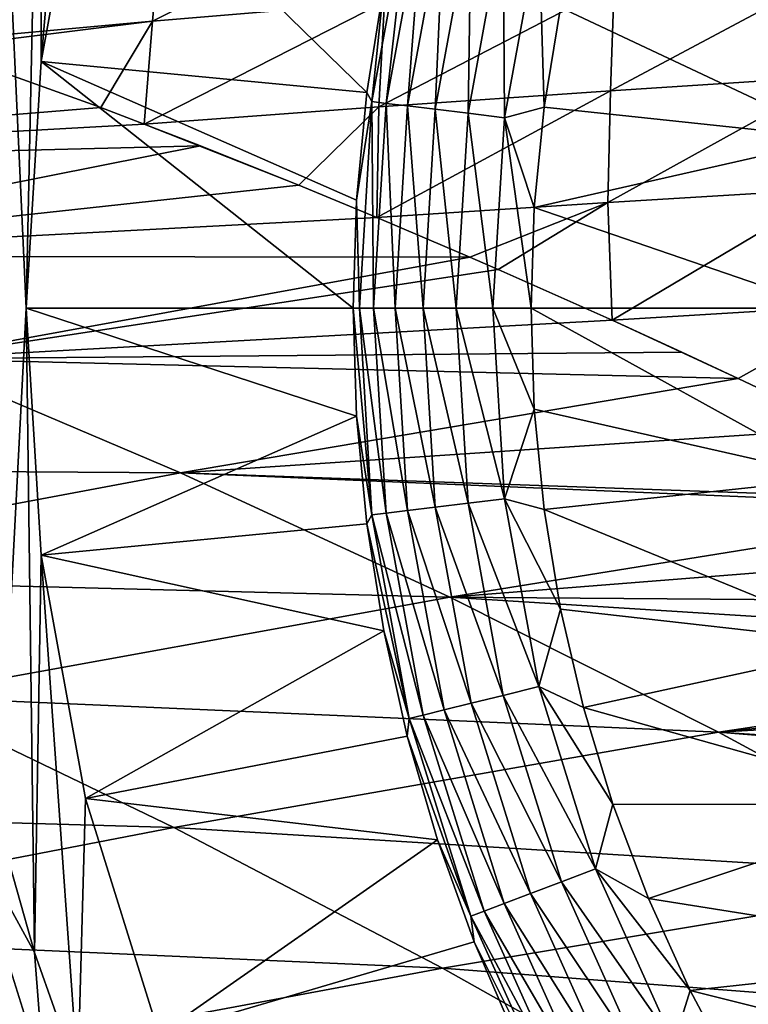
# Model space of a CAD drawing. Header units: metres. Extents: x -90 to 304, y -90 to 74.
# Tile 417 of 570: x 228.46 to 232.56, y 28.39 to 33.92. Entities that reach past the tile are written whole.
import ezdxf

# ---------------------------------------------------------------- set-up
doc = ezdxf.new("R2010")
doc.units = ezdxf.units.M
doc.layers.add('solid_21662050_350', color=7, linetype='CONTINUOUS')

msp = doc.modelspace()

# ---------------------------------------------------------------- linework, layer by layer
at = {"layer": 'solid_21662050_350'}
for points in [[(228.583847, 33.686195, 8.134833), (228.577332, 35.903278, 8.134833), (228.829941, 36.606438, 8.134833)], [(228.834167, 35.052132, 8.134833), (228.583847, 33.686195, 8.134833), (228.829941, 36.606438, 8.134833)], [(228.5, 32.299999, 8.134833), (228.367325, 35.188633, 8.134833), (228.577332, 35.903278, 8.134833)], [(228.583847, 33.686195, 8.134833), (228.5, 32.299999, 8.134833), (228.577332, 35.903278, 8.134833)], [(228.5, 32.299999, 8.134833), (228.345901, 29.385458, 8.134833), (228.367325, 35.188633, 8.134833)], [(230.413208, 33.511093, -26.917501), (228.583847, 33.686195, 8.134833), (228.834167, 35.052132, 8.134833)], [(230.508179, 34.110664, -26.917501), (230.413208, 33.511093, -26.917501), (228.834167, 35.052132, 8.134833)], [(230.546371, 34.578876, 144.681107), (229.208801, 33.912998, 147.279755), (230.512787, 34.021282, 147.461273)], [(230.546371, 34.578876, 144.681107), (229.258606, 34.461746, 144.519043), (229.208801, 33.912998, 147.279755)], [(230.651459, 34.604206, -27.131203), (230.441879, 33.460564, -27.131203), (230.508179, 34.110664, -26.917501)], [(230.521255, 33.450928, -27.332626), (230.441879, 33.460564, -27.131203), (230.651459, 34.604206, -27.131203)], [(230.729095, 34.585075, -27.332626), (230.521255, 33.450928, -27.332626), (230.651459, 34.604206, -27.131203)], [(230.64183, 33.436287, -27.512096), (230.521255, 33.450928, -27.332626), (230.729095, 34.585075, -27.332626)], [(230.847031, 34.556007, -27.512096), (230.64183, 33.436287, -27.512096), (230.729095, 34.585075, -27.332626)], [(230.797958, 33.417332, -27.661184), (230.64183, 33.436287, -27.512096), (230.847031, 34.556007, -27.512096)], [(230.999725, 34.518368, -27.661184), (230.797958, 33.417332, -27.661184), (230.847031, 34.556007, -27.512096)], [(230.9823, 33.394947, -27.77289), (230.797958, 33.417332, -27.661184), (230.999725, 34.518368, -27.661184)], [(231.180038, 34.473927, -27.77289), (230.9823, 33.394947, -27.77289), (230.999725, 34.518368, -27.661184)], [(229.258606, 34.461746, 144.519043), (227.895798, 33.792503, 147.06842), (229.208801, 33.912998, 147.279755)], [(229.258606, 34.461746, 144.519043), (227.962158, 34.330994, 144.331009), (227.895798, 33.792503, 147.06842)], [(231.186218, 33.370186, -27.841965), (230.9823, 33.394947, -27.77289), (231.180038, 34.473927, -27.77289)], [(231.379471, 34.42477, -27.841965), (231.186218, 33.370186, -27.841965), (231.180038, 34.473927, -27.77289)], [(231.379471, 34.42477, -27.841965), (231.409653, 33.430065, -27.865166), (231.186218, 33.370186, -27.841965)], [(231.379471, 34.42477, -27.841965), (231.501968, 33.989548, -27.865166), (231.409653, 33.430065, -27.865166)], [(231.501968, 33.989548, -27.865166), (233.259583, 34.188576, -27.865166), (233.065201, 33.253185, -27.865166)], [(233.064392, 34.205765, 147.724152), (231.781891, 33.521755, 150.443832), (233.049225, 33.603889, 150.565582)], [(233.064392, 34.205765, 147.724152), (231.80307, 34.118172, 147.611481), (231.781891, 33.521755, 150.443832)], [(231.80307, 34.118172, 147.611481), (230.481598, 33.432076, 150.280121), (231.781891, 33.521755, 150.443832)], [(231.80307, 34.118172, 147.611481), (230.512787, 34.021282, 147.461273), (230.481598, 33.432076, 150.280121)], [(230.441879, 33.460564, -27.131203), (230.413208, 33.511093, -26.917501), (230.508179, 34.110664, -26.917501)], [(230.512787, 34.021282, 147.461273), (229.162186, 33.334789, 150.069229), (230.481598, 33.432076, 150.280121)], [(230.512787, 34.021282, 147.461273), (229.208801, 33.912998, 147.279755), (229.162186, 33.334789, 150.069229)], [(231.409653, 33.430065, -27.865166), (231.501968, 33.989548, -27.865166), (233.065201, 33.253185, -27.865166)], [(229.208801, 33.912998, 147.279755), (227.895798, 33.792503, 147.06842), (227.98941, 33.760483, 147.290909)], [(229.208801, 33.912998, 147.279755), (227.98941, 33.760483, 147.290909), (228.918716, 33.426765, 149.494019)], [(229.208801, 33.912998, 147.279755), (228.918716, 33.426765, 149.494019), (229.162186, 33.334789, 150.069229)], [(224.862762, 33.097019, 148.423386), (228.918716, 33.426765, 149.494019), (227.98941, 33.760483, 147.290909)], [(230.337021, 32.299999, -26.917501), (228.5, 32.299999, 8.134833), (228.583847, 33.686195, 8.134833)], [(230.356079, 32.906742, -26.917501), (230.337021, 32.299999, -26.917501), (228.583847, 33.686195, 8.134833)], [(230.413208, 33.511093, -26.917501), (230.356079, 32.906742, -26.917501), (228.583847, 33.686195, 8.134833)], [(233.049225, 33.603889, 150.565582), (231.7668, 32.894939, 153.307159), (233.034897, 32.971451, 153.436401)], [(233.049225, 33.603889, 150.565582), (231.781891, 33.521755, 150.443832), (231.7668, 32.894939, 153.307159)], [(230.441879, 33.460564, -27.131203), (230.356079, 32.906742, -26.917501), (230.413208, 33.511093, -26.917501)], [(231.781891, 33.521755, 150.443832), (230.469131, 32.809986, 153.146957), (231.7668, 32.894939, 153.307159)], [(231.781891, 33.521755, 150.443832), (230.481598, 33.432076, 150.280121), (230.469131, 32.809986, 153.146957)], [(230.441879, 33.460564, -27.131203), (230.371689, 32.299999, -27.131203), (230.356079, 32.906742, -26.917501)], [(230.45163, 32.299999, -27.332626), (230.371689, 32.299999, -27.131203), (230.441879, 33.460564, -27.131203)], [(230.521255, 33.450928, -27.332626), (230.45163, 32.299999, -27.332626), (230.441879, 33.460564, -27.131203)], [(224.862762, 33.097019, 148.423386), (229.162186, 33.334789, 150.069229), (228.918716, 33.426765, 149.494019)], [(230.481598, 33.432076, 150.280121), (229.162186, 33.334789, 150.069229), (230.030762, 32.991089, 152.118942)], [(230.481598, 33.432076, 150.280121), (230.030762, 32.991089, 152.118942), (230.469131, 32.809986, 153.146957)], [(230.57309, 32.299999, -27.512096), (230.45163, 32.299999, -27.332626), (230.521255, 33.450928, -27.332626)], [(230.64183, 33.436287, -27.512096), (230.57309, 32.299999, -27.512096), (230.521255, 33.450928, -27.332626)], [(230.730377, 32.299999, -27.661184), (230.57309, 32.299999, -27.512096), (230.64183, 33.436287, -27.512096)], [(230.797958, 33.417332, -27.661184), (230.730377, 32.299999, -27.661184), (230.64183, 33.436287, -27.512096)], [(230.916077, 32.299999, -27.77289), (230.730377, 32.299999, -27.661184), (230.797958, 33.417332, -27.661184)], [(230.9823, 33.394947, -27.77289), (230.916077, 32.299999, -27.77289), (230.797958, 33.417332, -27.661184)], [(231.186218, 33.370186, -27.841965), (231.409653, 33.430065, -27.865166), (231.354141, 32.865788, -27.865166)], [(231.354141, 32.865788, -27.865166), (231.409653, 33.430065, -27.865166), (233.065201, 33.253185, -27.865166)], [(231.121475, 32.299999, -27.841965), (230.916077, 32.299999, -27.77289), (230.9823, 33.394947, -27.77289)], [(231.186218, 33.370186, -27.841965), (231.121475, 32.299999, -27.841965), (230.9823, 33.394947, -27.77289)], [(231.186218, 33.370186, -27.841965), (231.335648, 32.299999, -27.865166), (231.121475, 32.299999, -27.841965)], [(231.186218, 33.370186, -27.841965), (231.354141, 32.865788, -27.865166), (231.335648, 32.299999, -27.865166)], [(224.862762, 33.097019, 148.423386), (229.479141, 33.212086, 150.817947), (229.162186, 33.334789, 150.069229)], [(229.162186, 33.334789, 150.069229), (229.479141, 33.212086, 150.817947), (230.030762, 32.991089, 152.118942)], [(231.354141, 32.865788, -27.865166), (233.065201, 33.253185, -27.865166), (233, 32.299999, -27.865166)], [(224.862762, 33.097019, 148.423386), (226.357391, 32.591881, 151.963257), (229.479141, 33.212086, 150.817947)], [(226.357391, 32.591881, 151.963257), (230.030762, 32.991089, 152.118942), (229.479141, 33.212086, 150.817947)], [(226.357391, 32.591881, 151.963257), (230.469131, 32.809986, 153.146957), (230.030762, 32.991089, 152.118942)], [(233.034897, 32.971451, 153.436401), (231.7668, 32.894939, 153.307159), (231.791443, 32.23241, 156.242905)], [(233.034897, 32.971451, 153.436401), (231.791443, 32.23241, 156.242905), (233.240738, 32.321918, 156.35434)], [(230.371689, 32.299999, -27.131203), (230.337021, 32.299999, -26.917501), (230.356079, 32.906742, -26.917501)], [(231.7668, 32.894939, 153.307159), (230.469131, 32.809986, 153.146957), (230.99115, 32.587456, 154.369614)], [(231.7668, 32.894939, 153.307159), (230.99115, 32.587456, 154.369614), (231.151917, 32.517296, 154.746704)], [(231.7668, 32.894939, 153.307159), (231.151917, 32.517296, 154.746704), (231.791443, 32.23241, 156.242905)], [(231.354141, 32.865788, -27.865166), (233, 32.299999, -27.865166), (231.335648, 32.299999, -27.865166)], [(226.357391, 32.591881, 151.963257), (230.99115, 32.587456, 154.369614), (230.469131, 32.809986, 153.146957)], [(226.357391, 32.591881, 151.963257), (227.859222, 32.015354, 155.498154), (230.99115, 32.587456, 154.369614)], [(227.859222, 32.015354, 155.498154), (231.151917, 32.517296, 154.746704), (230.99115, 32.587456, 154.369614)], [(227.859222, 32.015354, 155.498154), (231.791443, 32.23241, 156.242905), (231.151917, 32.517296, 154.746704)], [(228.5, 32.299999, 8.134833), (228.547318, 28.681807, 8.134833), (228.345901, 29.385458, 8.134833)], [(228.583847, 30.913803, 8.134833), (228.547318, 28.681807, 8.134833), (228.5, 32.299999, 8.134833)], [(230.356079, 31.693256, -26.917501), (228.583847, 30.913803, 8.134833), (228.5, 32.299999, 8.134833)], [(230.356079, 31.693256, -26.917501), (228.5, 32.299999, 8.134833), (230.337021, 32.299999, -26.917501)], [(230.441879, 31.139435, -27.131203), (230.356079, 31.693256, -26.917501), (230.337021, 32.299999, -26.917501)], [(230.441879, 31.139435, -27.131203), (230.337021, 32.299999, -26.917501), (230.371689, 32.299999, -27.131203)], [(230.521255, 31.149071, -27.332626), (230.371689, 32.299999, -27.131203), (230.45163, 32.299999, -27.332626)], [(230.521255, 31.149071, -27.332626), (230.441879, 31.139435, -27.131203), (230.371689, 32.299999, -27.131203)], [(230.64183, 31.163712, -27.512096), (230.45163, 32.299999, -27.332626), (230.57309, 32.299999, -27.512096)], [(230.64183, 31.163712, -27.512096), (230.521255, 31.149071, -27.332626), (230.45163, 32.299999, -27.332626)], [(230.797958, 31.182671, -27.661184), (230.57309, 32.299999, -27.512096), (230.730377, 32.299999, -27.661184)], [(230.797958, 31.182671, -27.661184), (230.64183, 31.163712, -27.512096), (230.57309, 32.299999, -27.512096)], [(230.9823, 31.205053, -27.77289), (230.730377, 32.299999, -27.661184), (230.916077, 32.299999, -27.77289)], [(230.9823, 31.205053, -27.77289), (230.797958, 31.182671, -27.661184), (230.730377, 32.299999, -27.661184)], [(231.186218, 31.229813, -27.841965), (230.916077, 32.299999, -27.77289), (231.121475, 32.299999, -27.841965)], [(231.186218, 31.229813, -27.841965), (230.9823, 31.205053, -27.77289), (230.916077, 32.299999, -27.77289)], [(231.121475, 32.299999, -27.841965), (231.335648, 32.299999, -27.865166), (231.354141, 31.734211, -27.865166)], [(231.186218, 31.229813, -27.841965), (231.121475, 32.299999, -27.841965), (231.354141, 31.734211, -27.865166)], [(233.065201, 31.346815, -27.865166), (231.335648, 32.299999, -27.865166), (233, 32.299999, -27.865166)], [(233.065201, 31.346815, -27.865166), (231.354141, 31.734211, -27.865166), (231.335648, 32.299999, -27.865166)], [(233.240738, 32.321918, 156.35434), (231.791443, 32.23241, 156.242905), (232.499908, 31.905853, 157.895996)], [(233.240738, 32.321918, 156.35434), (232.499908, 31.905853, 157.895996), (233.092651, 31.623938, 159.275955)], [(227.859222, 32.015354, 155.498154), (232.181854, 32.05397, 157.153915), (231.791443, 32.23241, 156.242905)], [(231.791443, 32.23241, 156.242905), (232.181854, 32.05397, 157.153915), (232.499908, 31.905853, 157.895996)], [(227.859222, 32.015354, 155.498154), (232.499908, 31.905853, 157.895996), (232.181854, 32.05397, 157.153915)], [(227.859222, 32.015354, 155.498154), (224.745438, 31.406462, 156.612488), (229.367493, 31.376673, 159.033463)], [(227.859222, 32.015354, 155.498154), (229.367493, 31.376673, 159.033463), (232.499908, 31.905853, 157.895996)], [(229.367493, 31.376673, 159.033463), (233.092651, 31.623938, 159.275955), (232.499908, 31.905853, 157.895996)], [(230.356079, 31.693256, -26.917501), (230.413208, 31.088907, -26.917501), (228.583847, 30.913803, 8.134833)], [(230.441879, 31.139435, -27.131203), (230.413208, 31.088907, -26.917501), (230.356079, 31.693256, -26.917501)], [(231.186218, 31.229813, -27.841965), (231.354141, 31.734211, -27.865166), (231.409653, 31.169935, -27.865166)], [(233.065201, 31.346815, -27.865166), (231.409653, 31.169935, -27.865166), (231.354141, 31.734211, -27.865166)], [(229.367493, 31.376673, 159.033463), (233.924591, 31.214811, 161.207596), (233.092651, 31.623938, 159.275955)], [(224.745438, 31.406462, 156.612488), (226.26944, 30.795679, 160.197952), (229.367493, 31.376673, 159.033463)], [(229.367493, 31.376673, 159.033463), (226.26944, 30.795679, 160.197952), (230.878891, 30.677896, 162.56163)], [(229.367493, 31.376673, 159.033463), (233.995911, 31.179075, 161.372528), (233.924591, 31.214811, 161.207596)], [(229.367493, 31.376673, 159.033463), (230.878891, 30.677896, 162.56163), (233.995911, 31.179075, 161.372528)], [(233.065201, 31.346815, -27.865166), (233.259583, 30.411425, -27.865166), (231.409653, 31.169935, -27.865166)], [(230.9823, 31.205053, -27.77289), (231.180038, 30.126074, -27.77289), (230.797958, 31.182671, -27.661184)], [(231.186218, 31.229813, -27.841965), (231.379471, 30.175232, -27.841965), (230.9823, 31.205053, -27.77289)], [(231.379471, 30.175232, -27.841965), (231.180038, 30.126074, -27.77289), (230.9823, 31.205053, -27.77289)], [(231.186218, 31.229813, -27.841965), (231.409653, 31.169935, -27.865166), (231.501968, 30.610453, -27.865166)], [(231.186218, 31.229813, -27.841965), (231.501968, 30.610453, -27.865166), (231.379471, 30.175232, -27.841965)], [(230.441879, 31.139435, -27.131203), (230.651459, 29.995792, -27.131203), (230.413208, 31.088907, -26.917501)], [(230.521255, 31.149071, -27.332626), (230.729095, 30.014925, -27.332626), (230.441879, 31.139435, -27.131203)], [(230.729095, 30.014925, -27.332626), (230.651459, 29.995792, -27.131203), (230.441879, 31.139435, -27.131203)], [(230.64183, 31.163712, -27.512096), (230.847031, 30.043995, -27.512096), (230.521255, 31.149071, -27.332626)], [(230.847031, 30.043995, -27.512096), (230.729095, 30.014925, -27.332626), (230.521255, 31.149071, -27.332626)], [(230.797958, 31.182671, -27.661184), (230.999725, 30.081633, -27.661184), (230.64183, 31.163712, -27.512096)], [(230.999725, 30.081633, -27.661184), (230.847031, 30.043995, -27.512096), (230.64183, 31.163712, -27.512096)], [(231.180038, 30.126074, -27.77289), (230.999725, 30.081633, -27.661184), (230.797958, 31.182671, -27.661184)], [(230.878891, 30.677896, 162.56163), (234.429993, 30.957804, 162.379837), (233.995911, 31.179075, 161.372528)], [(233.259583, 30.411425, -27.865166), (231.501968, 30.610453, -27.865166), (231.409653, 31.169935, -27.865166)], [(230.413208, 31.088907, -26.917501), (230.508179, 30.489338, -26.917501), (228.583847, 30.913803, 8.134833)], [(230.651459, 29.995792, -27.131203), (230.508179, 30.489338, -26.917501), (230.413208, 31.088907, -26.917501)], [(228.583847, 30.913803, 8.134833), (228.789795, 27.993256, 8.134833), (228.547318, 28.681807, 8.134833)], [(228.583847, 30.913803, 8.134833), (228.834167, 29.547869, 8.134833), (228.789795, 27.993256, 8.134833)], [(230.508179, 30.489338, -26.917501), (228.834167, 29.547869, 8.134833), (228.583847, 30.913803, 8.134833)], [(230.878891, 30.677896, 162.56163), (235.029617, 30.644875, 163.764664), (234.429993, 30.957804, 162.379837)], [(226.26944, 30.795679, 160.197952), (227.80159, 30.119324, 163.790222), (230.878891, 30.677896, 162.56163)], [(230.878891, 30.677896, 162.56163), (227.80159, 30.119324, 163.790222), (232.389572, 29.919502, 166.072281)], [(230.878891, 30.677896, 162.56163), (235.510101, 30.385983, 164.874313), (235.029617, 30.644875, 163.764664)], [(230.878891, 30.677896, 162.56163), (232.389572, 29.919502, 166.072281), (235.510101, 30.385983, 164.874313)], [(231.379471, 30.175232, -27.841965), (231.501968, 30.610453, -27.865166), (231.630661, 30.05829, -27.865166)], [(233.259583, 30.411425, -27.865166), (231.630661, 30.05829, -27.865166), (231.501968, 30.610453, -27.865166)], [(230.508179, 30.489338, -26.917501), (230.640594, 29.896914, -26.917501), (228.834167, 29.547869, 8.134833)], [(230.651459, 29.995792, -27.131203), (230.640594, 29.896914, -26.917501), (230.508179, 30.489338, -26.917501)], [(233.259583, 30.411425, -27.865166), (233.579514, 29.511204, -27.865166), (231.630661, 30.05829, -27.865166)], [(232.389572, 29.919502, 166.072281), (235.74884, 30.255314, 165.422913), (235.510101, 30.385983, 164.874313)], [(232.389572, 29.919502, 166.072281), (235.98317, 30.12533, 165.961456), (235.74884, 30.255314, 165.422913)], [(231.379471, 30.175232, -27.841965), (231.698441, 29.151634, -27.841965), (231.180038, 30.126074, -27.77289)], [(231.379471, 30.175232, -27.841965), (231.630661, 30.05829, -27.865166), (231.795227, 29.515635, -27.865166)], [(231.379471, 30.175232, -27.841965), (231.795227, 29.515635, -27.865166), (231.698441, 29.151634, -27.841965)], [(227.80159, 30.119324, 163.790222), (224.738113, 29.514339, 164.999756), (229.328903, 29.38327, 167.358124)], [(227.80159, 30.119324, 163.790222), (229.328903, 29.38327, 167.358124), (232.389572, 29.919502, 166.072281)], [(230.999725, 30.081633, -27.661184), (231.332748, 29.012945, -27.661184), (230.847031, 30.043995, -27.512096)], [(231.180038, 30.126074, -27.77289), (231.506378, 29.078796, -27.77289), (230.999725, 30.081633, -27.661184)], [(231.506378, 29.078796, -27.77289), (231.332748, 29.012945, -27.661184), (230.999725, 30.081633, -27.661184)], [(231.698441, 29.151634, -27.841965), (231.506378, 29.078796, -27.77289), (231.180038, 30.126074, -27.77289)], [(232.389572, 29.919502, 166.072281), (236.851273, 29.63102, 167.953354), (235.98317, 30.12533, 165.961456)], [(230.847031, 30.043995, -27.512096), (231.185684, 28.957174, -27.512096), (230.729095, 30.014925, -27.332626)], [(231.332748, 29.012945, -27.661184), (231.185684, 28.957174, -27.512096), (230.847031, 30.043995, -27.512096)], [(233.579514, 29.511204, -27.865166), (231.795227, 29.515635, -27.865166), (231.630661, 30.05829, -27.865166)], [(230.651459, 29.995792, -27.131203), (230.99736, 28.885752, -27.131203), (230.640594, 29.896914, -26.917501)], [(230.729095, 30.014925, -27.332626), (231.072113, 28.914101, -27.332626), (230.651459, 29.995792, -27.131203)], [(231.072113, 28.914101, -27.332626), (230.99736, 28.885752, -27.131203), (230.651459, 29.995792, -27.131203)], [(231.185684, 28.957174, -27.512096), (231.072113, 28.914101, -27.332626), (230.729095, 30.014925, -27.332626)], [(232.389572, 29.919502, 166.072281), (229.328903, 29.38327, 167.358124), (233.895706, 29.104031, 169.554962)], [(232.389572, 29.919502, 166.072281), (236.99472, 29.547588, 168.282089), (236.851273, 29.63102, 167.953354)], [(232.389572, 29.919502, 166.072281), (233.895706, 29.104031, 169.554962), (236.99472, 29.547588, 168.282089)], [(230.640594, 29.896914, -26.917501), (230.809952, 29.313974, -26.917501), (228.834167, 29.547869, 8.134833)], [(230.99736, 28.885752, -27.131203), (230.809952, 29.313974, -26.917501), (230.640594, 29.896914, -26.917501)], [(228.834167, 29.547869, 8.134833), (229.247314, 28.222059, 8.134833), (228.789795, 27.993256, 8.134833)], [(230.809952, 29.313974, -26.917501), (229.247314, 28.222059, 8.134833), (228.834167, 29.547869, 8.134833)], [(224.738113, 29.514339, 164.999756), (226.281982, 28.795689, 168.624405), (229.328903, 29.38327, 167.358124)], [(231.698441, 29.151634, -27.841965), (231.795227, 29.515635, -27.865166), (231.994904, 28.984966, -27.865166)], [(233.579514, 29.511204, -27.865166), (231.994904, 28.984966, -27.865166), (231.795227, 29.515635, -27.865166)], [(233.579514, 29.511204, -27.865166), (234.019073, 28.662905, -27.865166), (231.994904, 28.984966, -27.865166)], [(229.328903, 29.38327, 167.358124), (226.281982, 28.795689, 168.624405), (230.838501, 28.594345, 170.869919)], [(228.159668, 29.386925, 8.151209), (228.345901, 29.385458, 8.134833), (228.547318, 28.681807, 8.134833)], [(228.601547, 27.980825, 8.151209), (228.159668, 29.386925, 8.151209), (228.547318, 28.681807, 8.134833)], [(228.427414, 27.916508, 8.204169), (228.159668, 29.386925, 8.151209), (228.601547, 27.980825, 8.151209)], [(229.328903, 29.38327, 167.358124), (230.838501, 28.594345, 170.869919), (233.895706, 29.104031, 169.554962)], [(230.809952, 29.313974, -26.917501), (231.015579, 28.742819, -26.917501), (229.247314, 28.222059, 8.134833)], [(230.99736, 28.885752, -27.131203), (231.015579, 28.742819, -26.917501), (230.809952, 29.313974, -26.917501)], [(231.698441, 29.151634, -27.841965), (232.138458, 28.173946, -27.841965), (231.506378, 29.078796, -27.77289)], [(231.698441, 29.151634, -27.841965), (231.994904, 28.984966, -27.865166), (232.228882, 28.468464, -27.865166)], [(231.698441, 29.151634, -27.841965), (232.228882, 28.468464, -27.865166), (232.138458, 28.173946, -27.841965)], [(233.895706, 29.104031, 169.554962), (230.838501, 28.594345, 170.869919), (235.393646, 28.241667, 172.998947)], [(231.506378, 29.078796, -27.77289), (231.956589, 28.078489, -27.77289), (231.332748, 29.012945, -27.661184)], [(232.138458, 28.173946, -27.841965), (231.956589, 28.078489, -27.77289), (231.506378, 29.078796, -27.77289)], [(231.332748, 29.012945, -27.661184), (231.79216, 27.992189, -27.661184), (231.185684, 28.957174, -27.512096)], [(231.956589, 28.078489, -27.77289), (231.79216, 27.992189, -27.661184), (231.332748, 29.012945, -27.661184)], [(234.019073, 28.662905, -27.865166), (232.228882, 28.468464, -27.865166), (231.994904, 28.984966, -27.865166)], [(231.185684, 28.957174, -27.512096), (231.652893, 27.9191, -27.512096), (231.072113, 28.914101, -27.332626)], [(231.79216, 27.992189, -27.661184), (231.652893, 27.9191, -27.512096), (231.185684, 28.957174, -27.512096)], [(231.072113, 28.914101, -27.332626), (231.545334, 27.862652, -27.332626), (230.99736, 28.885752, -27.131203)], [(230.99736, 28.885752, -27.131203), (231.474548, 27.825497, -27.131203), (231.015579, 28.742819, -26.917501)], [(231.545334, 27.862652, -27.332626), (231.474548, 27.825497, -27.131203), (230.99736, 28.885752, -27.131203)], [(231.652893, 27.9191, -27.512096), (231.545334, 27.862652, -27.332626), (231.072113, 28.914101, -27.332626)], [(226.281982, 28.795689, 168.624405), (227.795197, 28.026539, 172.162613), (230.838501, 28.594345, 170.869919)], [(231.015579, 28.742819, -26.917501), (231.256668, 28.185701, -26.917501), (229.247314, 28.222059, 8.134833)], [(231.474548, 27.825497, -27.131203), (231.256668, 28.185701, -26.917501), (231.015579, 28.742819, -26.917501)], [(228.601547, 27.980825, 8.151209), (228.547318, 28.681807, 8.134833), (228.789795, 27.993256, 8.134833)], [(234.019073, 28.662905, -27.865166), (234.570007, 27.882399, -27.865166), (232.228882, 28.468464, -27.865166)], [(230.838501, 28.594345, 170.869919), (227.795197, 28.026539, 172.162613), (232.318314, 27.762939, 174.291809)], [(230.838501, 28.594345, 170.869919), (232.318314, 27.762939, 174.291809), (235.393646, 28.241667, 172.998947)], [(232.138458, 28.173946, -27.841965), (232.228882, 28.468464, -27.865166), (232.49614, 27.968361, -27.865166)], [(234.570007, 27.882399, -27.865166), (232.49614, 27.968361, -27.865166), (232.228882, 28.468464, -27.865166)]]:
    msp.add_3dface(points, dxfattribs=at)

doc.saveas('drawing.dxf')
